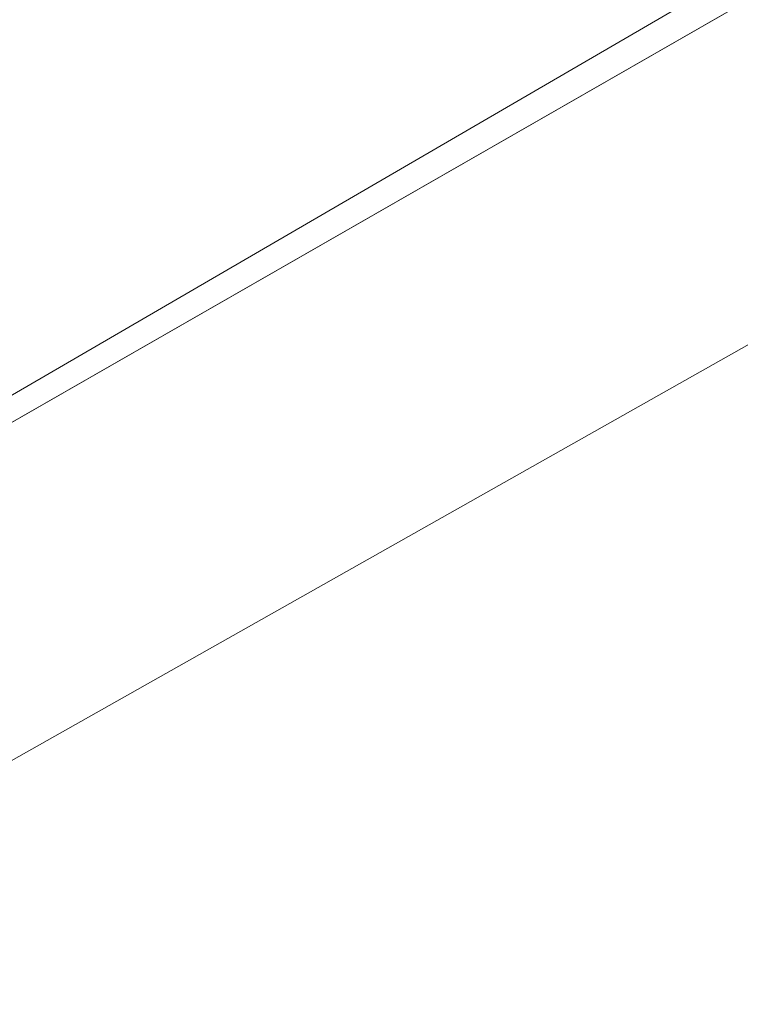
# Model space of a CAD drawing. Header units: metres. Extents: x 163628 to 167855, y 402678 to 405435.
# Tile 415 of 656: x 167381.852 to 167382.323, y 404855.215 to 404855.858. Entities that reach past the tile are written whole.
import ezdxf

# ---------------------------------------------------------------- set-up
doc = ezdxf.new("R2010")
doc.units = ezdxf.units.M
for name, color, linetype, lineweight in [('X-CA190022.004-UO-BGT_Ondergrond$0$GE_201_SHDHek_Lijn_GEM', 253, 'X-CA190022.004-UO-BGT_Ondergrond$0$Hekwerk', 9), ('X-CA190022.004-UO-BGT_Ondergrond$0$GE_367_OWGBerm_groenvoorziening_grasenk_GEM', 253, 'Continuous', 9), ('X-CA190022.004-UO-BGT_Ondergrond$0$GE_401_OTDErf_Vlak_GEM', 253, 'Continuous', 9), ('X-CA190022.004-UO-DTM inmeting$0$B-ME-KG-BEHEERGRENS-G', 246, 'X-CA190022.004-UO-DTM inmeting$0$KG-BG', 0), ('X-CA190022.004-UO-KAD_Percelen$0$B-WE-KG-GRENS_PERCEEL-GV', 150, 'Continuous', 9)]:
    doc.layers.add(name, color=color, linetype=linetype, lineweight=lineweight)
doc.linetypes.add('X-CA190022.004-UO-BGT_Ondergrond$0$Hekwerk', pattern='A,5,-1.5,[2,dgnlstyle-Veghel.shx,S=0.007937,R=0,X=0,Y=0],-1.5', length=8)
doc.linetypes.add('X-CA190022.004-UO-DTM inmeting$0$KG-BG', pattern='A,5.5,-2,[4,NLCS.SHX,S=1,R=0,X=0,Y=0],-2', length=9.5)

msp = doc.modelspace()

# ---------------------------------------------------------------- linework, layer by layer
at = {"layer": 'X-CA190022.004-UO-BGT_Ondergrond$0$GE_201_SHDHek_Lijn_GEM'}
msp.add_line((167382.913, 404856.207), (167381.541, 404855.42), dxfattribs=at)
at = {"layer": 'X-CA190022.004-UO-BGT_Ondergrond$0$GE_367_OWGBerm_groenvoorziening_grasenk_GEM', "flags": 128}
msp.add_lwpolyline([(167386.437, 404856.505), (167382.306, 404854.129), (167381.541, 404855.42), (167382.913, 404856.207), (167385.635, 404857.979), (167386.437, 404856.505)], dxfattribs=at)
at = {"layer": 'X-CA190022.004-UO-BGT_Ondergrond$0$GE_401_OTDErf_Vlak_GEM', "flags": 128}
msp.add_lwpolyline([(167400.133, 404929.779), (167399.078, 404915.725), (167398.959, 404906.913), (167399.061, 404897.697), (167398.739, 404883.182), (167399.417, 404876.868), (167400.885, 404874.795), (167402.566, 404873.189), (167404.019, 404872.416), (167404.185, 404870.05), (167386.457, 404858.513), (167385.635, 404857.979), (167382.913, 404856.207), (167381.541, 404855.42), (167380.788, 404854.987), (167368.252, 404847.792)], dxfattribs=at)
at = {"layer": 'X-CA190022.004-UO-DTM inmeting$0$B-ME-KG-BEHEERGRENS-G', "ltscale": 0.5}
msp.add_line((167382.963, 404856.005, 9.164), (167381.54047, 404855.20151, 9.08096), dxfattribs=at)
at = {"layer": 'X-CA190022.004-UO-KAD_Percelen$0$B-WE-KG-GRENS_PERCEEL-GV', "flags": 128}
msp.add_lwpolyline([(167351.109, 404832.026), (167388.083, 404853.445), (167404.654, 404864.349), (167413.139, 404869.932), (167419.395, 404873.889), (167419.331, 404879.921), (167404.164, 404870.058), (167382.833, 404856.187), (167374.007, 404851.05), (167366.213, 404846.514)], dxfattribs=at)
msp.add_lwpolyline([(167363.869, 404872.847), (167374.007, 404851.05), (167382.833, 404856.187), (167373.073, 404877.13)], close=True, dxfattribs=at)

doc.saveas('drawing.dxf')
